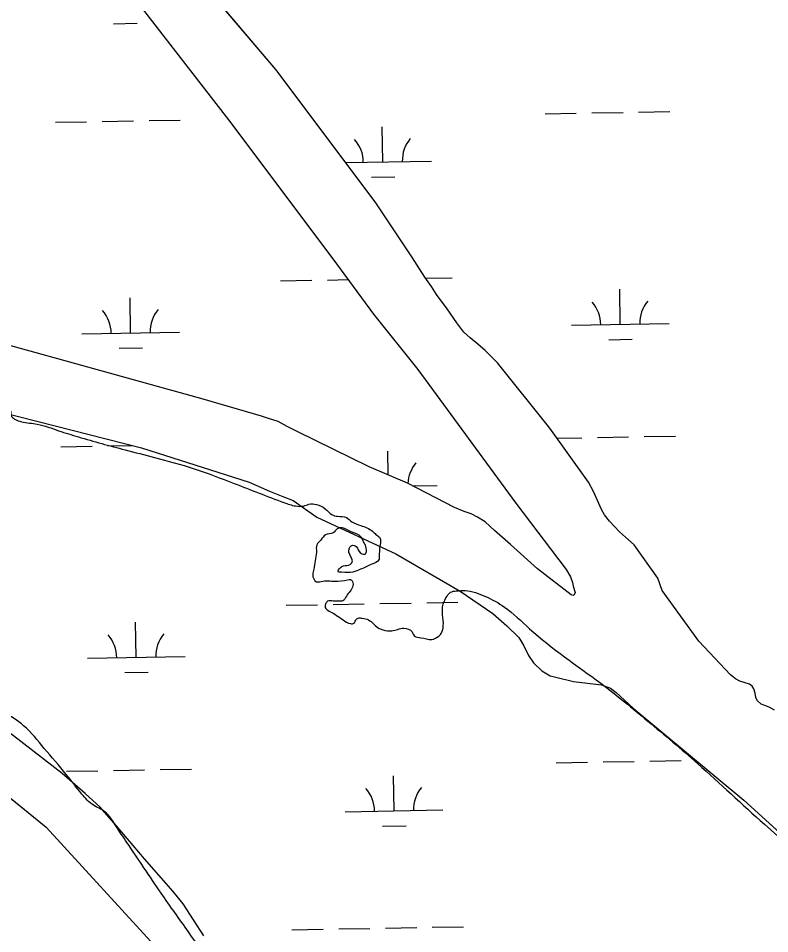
# Model space of a CAD drawing. Extents: x 3892998 to 3931244, y 278583 to 304547.
# Drawn here: x 3920772 to 3921542, y 285438 to 286377 of the extents above; entities that cross this region are included whole.
import ezdxf

# ---------------------------------------------------------------- set-up
doc = ezdxf.new("R2010")
doc.units = 0
for name, color, linetype in [('V-RIVR-EDGE', 7, 'Continuous'), ('V-TOPO-SHOR', 7, 'Continuous'), ('V-WETL-SWMP', 7, 'Continuous')]:
    doc.layers.add(name, color=color, linetype=linetype)

msp = doc.modelspace()

# ---------------------------------------------------------------- linework, layer by layer
at = {"layer": 'V-RIVR-EDGE'}
for points in [[(3920372.95, 286044.19), (3920412.27, 286039.91), (3920451.6, 286034.94), (3920479.78, 286031.39), (3920509.01, 286025.05), (3920540.67, 286018.36), (3920558.77, 286016.92), (3920562.93, 286013.43), (3920578.59, 286008.17), (3920583.81, 286007.81), (3920590.43, 286010.23), (3920598.79, 286012.3), (3920602.96, 286010.2), (3920605.39, 286006.71), (3920614.08, 286001.82), (3920623.13, 286002.49), (3920637.04, 285998.98), (3920656.87, 285994.05), (3920670.11, 285995.76), (3920690.29, 285992.23), (3920710.47, 285990.44), (3920733.09, 285987.25), (3920741.44, 285984.45), (3920757.09, 285979.88), (3920764.04, 285973.6), (3920764.38, 285969.77), (3920767.85, 285965.93), (3920775.15, 285963.13), (3920791.16, 285960.65), (3920813.07, 285953.98), (3920833.25, 285947.67), (3920881.25, 285934.32), (3920911.17, 285926.59), (3920951.87, 285915), (3920992.91, 285899.93), (3921044.03, 285880.31), (3921055.86, 285876.8), (3921063.86, 285876.78), (3921069.44, 285878.51), (3921077.44, 285878.49), (3921086.14, 285873.94), (3921093.08, 285868.01), (3921099, 285866.25), (3921108.04, 285864.84), (3921113.6, 285860.65), (3921122.64, 285856.79), (3921134.81, 285850.85), (3921138.29, 285847.7), (3921141.76, 285844.91), (3921142.08, 285833.77), (3921141.71, 285826.11), (3921141.01, 285821.24), (3921134.03, 285817.08), (3921122.53, 285811.89), (3921114.52, 285809.12), (3921103.03, 285808.8), (3921099.55, 285809.51), (3921101.65, 285813.33), (3921105.14, 285815.41), (3921111.75, 285816.79), (3921114.2, 285820.61), (3921112.47, 285824.79), (3921111.1, 285833.85), (3921113.54, 285836.28), (3921118.07, 285835.22), (3921122.57, 285828.6), (3921127.79, 285827.89), (3921128.5, 285830.32), (3921127.47, 285836.59), (3921125.04, 285841.47), (3921122.96, 285845.31), (3921112.88, 285850.2), (3921102.1, 285854.41), (3921098.62, 285853.37), (3921094.43, 285849.21), (3921086.42, 285847.14), (3921081.88, 285841.93), (3921077.69, 285837.06), (3921077.32, 285829.41), (3921075.91, 285820.71), (3921074.5, 285812.01), (3921073.44, 285806.44), (3921077.25, 285799.12), (3921082.12, 285799.46), (3921096.05, 285799.77), (3921109.28, 285801.13), (3921112.06, 285801.47), (3921114.15, 285799.38), (3921110.99, 285788.25), (3921107.15, 285783.03), (3921105.4, 285780.25), (3921103.31, 285779.21), (3921100.52, 285779.22), (3921094.6, 285779.24), (3921088.69, 285779.25), (3921086.59, 285776.12), (3921086.23, 285772.64), (3921090.4, 285769.15), (3921104.65, 285760.07), (3921112.3, 285756.22), (3921115.78, 285756.56), (3921117.53, 285759.69), (3921119.97, 285761.77), (3921124.15, 285761.76), (3921130.76, 285760), (3921140.49, 285751.97), (3921145.7, 285749.87), (3921154.4, 285748.8), (3921166.94, 285751.56), (3921175.29, 285747.71), (3921177.71, 285743.52), (3921184.32, 285741.77), (3921195.46, 285740), (3921202.78, 285743.46), (3921205.57, 285746.94), (3921207.33, 285753.89), (3921207.03, 285776.17), (3921211.23, 285784.52), (3921214.72, 285788.34), (3921220.64, 285789.72), (3921229.69, 285790.04), (3921250.57, 285784.07), (3921270.03, 285773.23), (3921295.74, 285750.89), (3921368.7, 285695.01), (3921416.99, 285656.26), (3921468.05, 285612.62), (3921536.48, 285550.48), (3921592.05, 285501.96), (3921637.21, 285461.12), (3921716.39, 285386.78), (3921753.88, 285345.61), (3921778.88, 285317), (3921786.43, 285308.3)], [(3921802.65, 284935.43), (3921792.22, 284943.81), (3921787.02, 284950.08), (3921777.65, 284961.94), (3921771.77, 284977.97), (3921771.12, 284994.68), (3921766.27, 285005.14), (3921758.3, 285022.21), (3921752.43, 285040.33), (3921750.72, 285052.17), (3921749.71, 285064.7), (3921745.91, 285076.9), (3921742.45, 285087.35), (3921738.63, 285091.53), (3921728.54, 285092.25), (3921722.62, 285091.92), (3921715.64, 285083.93), (3921715.29, 285081.5), (3921719.78, 285070.35), (3921720.47, 285065.12), (3921715.23, 285057.48), (3921712.08, 285052.26), (3921711.71, 285044.26), (3921714.48, 285038.68), (3921721.09, 285035.53), (3921726.31, 285033.08), (3921726.29, 285028.56), (3921726.27, 285020.2), (3921726.26, 285013.59), (3921726.57, 284998.97), (3921734.21, 284992.34), (3921736.29, 284989.2), (3921738.37, 284983.97), (3921738.35, 284977.36), (3921738.33, 284970.05), (3921738.67, 284963.78), (3921740.75, 284960.64), (3921748.05, 284956.79), (3921756.4, 284956.77), (3921760.93, 284957.11), (3921764.4, 284955.36), (3921763.69, 284947.01), (3921764, 284931), (3921766.06, 284921.24), (3921771.95, 284909.39), (3921782.37, 284898.58), (3921787.57, 284890.56), (3921787.56, 284888.12), (3921786.15, 284880.47), (3921780.56, 284872.13), (3921778.12, 284871.44), (3921773.6, 284872.14), (3921769.79, 284880.16), (3921764.92, 284882.96), (3921762.48, 284880.52), (3921756.9, 284875.66), (3921752, 284867.67), (3921750.94, 284858.97), (3921748.8, 284839.48), (3921754.34, 284825.89), (3921753.97, 284819.28), (3921749.78, 284811.63), (3921746.29, 284809.2), (3921737.24, 284807.83), (3921730.62, 284808.55), (3921722.29, 284815.53), (3921719.52, 284823.19), (3921718.49, 284828.07), (3921716.06, 284830.16), (3921709.8, 284832.62), (3921709.8, 284834.71), (3921714.69, 284839.22), (3921715.05, 284844.09), (3921702.56, 284863.62), (3921685.56, 284883.5), (3921676.87, 284891.53), (3921663.31, 284896.43), (3921661.58, 284900.27), (3921663.68, 284906.53), (3921664.74, 284913.14), (3921664.06, 284919.41), (3921659.56, 284927.42), (3921649.48, 284935.8), (3921642.87, 284936.86), (3921623.39, 284941.79), (3921608.43, 284944.61), (3921600.42, 284944.98), (3921595.9, 284944.64), (3921590.32, 284941.87), (3921588.57, 284938.39), (3921584.72, 284931.09), (3921582.28, 284927.96), (3921577.75, 284927.63), (3921563.83, 284928.36), (3921558.27, 284932.2), (3921557.24, 284936.38), (3921556.9, 284940.91), (3921553.78, 284945.44), (3921548.58, 284953.46), (3921548.25, 284962.16), (3921549.66, 284970.86), (3921552.81, 284976.77), (3921559.43, 284979.89), (3921570.59, 284986.47), (3921579.31, 284992.72), (3921586.63, 284998.62), (3921587.36, 285010.45), (3921587.03, 285017.76), (3921587.74, 285024.37), (3921595.07, 285033.76), (3921605.54, 285042.08), (3921621.23, 285052.49), (3921634.14, 285064.29), (3921641.82, 285076.11), (3921649.52, 285090.36), (3921651.61, 285093.84), (3921651.27, 285095.58), (3921647.09, 285095.94), (3921636.99, 285092.13), (3921625.13, 285083.81), (3921615.72, 285078.96), (3921607.36, 285075.15), (3921606.31, 285073.41), (3921605.6, 285068.89), (3921605.24, 285062.62), (3921602.45, 285059.85), (3921585.03, 285053.62), (3921574.93, 285052.6), (3921563.1, 285055.07), (3921558.92, 285055.08), (3921554.74, 285052.3), (3921556.12, 285047.43), (3921567.2, 285022.69), (3921570.65, 285010.49), (3921570.62, 284999.7), (3921564.34, 284991.71), (3921547.97, 284988.27), (3921538.91, 284987.94), (3921531.25, 284986.57), (3921521.5, 284984.86), (3921513.49, 284981.05), (3921498.85, 284973.08), (3921489.79, 284970.31), (3921477.94, 284965.47), (3921468.55, 284966.54), (3921464.36, 284964.81), (3921462.94, 284952.97), (3921457.34, 284940.8), (3921449.33, 284936.65), (3921440.62, 284935.28), (3921432.62, 284936.69), (3921420.79, 284941.24), (3921402.72, 284951.38), (3921358.22, 284976.21), (3921272.73, 285032.46), (3921224.78, 285070.53), (3921186.59, 285108.56), (3921144.24, 285160.19), (3921105.75, 285217.02), (3921073.49, 285266.19), (3921043.31, 285306.64), (3920997.86, 285366.97), (3920946.17, 285440.2), (3920918.07, 285479.96), (3920883.04, 285531.91), (3920871.6, 285549), (3920860.49, 285563.3), (3920848.33, 285570.29), (3920836.87, 285581.46), (3920820.9, 285601.68), (3920798.34, 285628.2), (3920777.17, 285651.57), (3920756.66, 285664.85), (3920741.02, 285672.2), (3920722.94, 285684.43), (3920695.13, 285697.72), (3920677.75, 285706.47), (3920670.11, 285714.15), (3920662.82, 285722.52), (3920654.83, 285731.59)]]:
    msp.add_spline(points, degree=3, dxfattribs=at)
at = {"layer": 'V-TOPO-SHOR'}
for points in [[(3921546.79, 285667.56), (3921541.27, 285670.46), (3921536.83, 285672.12), (3921533.17, 285673.8), (3921528.92, 285677.52), (3921527.78, 285680.57), (3921527.12, 285684.93), (3921525.68, 285689.26), (3921523.78, 285692.03), (3921521.12, 285694.26), (3921516.7, 285695.66), (3921511.23, 285697.28), (3921506.76, 285699.7), (3921501.73, 285703.65), (3921469.36, 285738.11), (3921431.49, 285790.17), (3921427.18, 285802.91), (3921402.82, 285836.88), (3921394.04, 285844.82), (3921387.93, 285850.28), (3921377.5, 285861.27), (3921372.63, 285867.8), (3921369.61, 285873.37), (3921361.25, 285891.64), (3921356.28, 285901.27), (3921316.49, 285956.61), (3921262.9, 286023.6), (3921250.35, 286036.05), (3921242.65, 286042.75), (3921234.7, 286049.18), (3921228.31, 286055.15), (3921221.29, 286064.44), (3921211.26, 286078.79), (3921200.44, 286093.63), (3921195.25, 286101.96), (3921188.49, 286111.26), (3921175.14, 286132.2), (3921137.64, 286188.65), (3921035.55, 286324.35), (3920926.22, 286453.35)], [(3920872.55, 286420.62), (3920987.21, 286272.79), (3921093.96, 286130.33), (3921135.78, 286073.38), (3921181.19, 286016.8), (3921281.58, 285879.79), (3921333.31, 285811.59), (3921337.68, 285804.28), (3921339.68, 285798.44), (3921340.57, 285794.87), (3921340.58, 285794.61)], [(3921340.58, 285794.61), (3921342.61, 285787.99), (3921341.4, 285785.63), (3921340.13, 285785.07), (3921338.31, 285785.78), (3921303.7, 285812.38), (3921276.35, 285837.42), (3921259.91, 285851.78), (3921250.09, 285860.45), (3921242.46, 285865.33), (3921235.92, 285868.71), (3921228.63, 285871.29), (3921218.71, 285875.32), (3921170.53, 285900.16), (3921131.36, 285917.08), (3921058.11, 285952.9), (3921047.38, 285958.19), (3921037.94, 285963.53), (3921028.32, 285966.54), (3921021.03, 285968.86), (3920961.27, 285986.36), (3920824.4, 286024.37), (3920648.07, 286073.12)], [(3920755.97, 285972.52), (3920897.94, 285936.26), (3921008.31, 285901.24), (3921029.32, 285892.13), (3921042.71, 285886.38), (3921053.46, 285882.35), (3921077.84, 285865.34), (3921158.54, 285827.75), (3921224.54, 285789.39), (3921258.17, 285766.49), (3921272.58, 285753.79), (3921284.62, 285742.04), (3921289.83, 285733.43), (3921294.57, 285723.5), (3921299.74, 285716.18), (3921308.31, 285707.67), (3921317.01, 285702.8), (3921322.76, 285701.18), (3921340.76, 285696.89), (3921369.33, 285693.47), (3921378.76, 285689.91), (3921384.35, 285685.45), (3921401.97, 285669.49), (3921515.41, 285575.08), (3921664.14, 285439.97)], [(3919984.1, 285949.34), (3920002.42, 285926.25), (3920020.37, 285906.5), (3920032.37, 285894.54), (3920119.5, 285841.85), (3920183.35, 285806.67), (3920255.89, 285780.8), (3920381.66, 285743.87), (3920506.31, 285716.7), (3920553.52, 285700.79), (3920609, 285676.14), (3920651.15, 285657.48), (3920680.36, 285639.92), (3920719.17, 285613.15), (3920800.29, 285547.63), (3920914.65, 285422.41), (3920975.32, 285336.85), (3921038.24, 285253.43), (3921127, 285122.95)], [(3920961.92, 285436.13), (3920940.61, 285469.03), (3920930.35, 285481.61), (3920901.01, 285515.01), (3920872.16, 285549.2), (3920855.47, 285568.03), (3920840.25, 285582), (3920816.52, 285602.66), (3920756.19, 285649.48)]]:
    msp.add_lwpolyline(points, dxfattribs=at)
at = {"layer": 'V-WETL-SWMP'}
for p, q in [((3921035.55, 286324.35), (3920926.22, 286453.35)), ((3920869.39, 286371.22), (3920893.39, 286371.64)), ((3921137.64, 286188.65), (3921035.55, 286324.35)), ((3920905.71, 286271.83), (3920937.7, 286272.39)), ((3921311.56, 286278.86), (3921343.55, 286279.41)), ((3921359.55, 286279.69), (3921391.54, 286280.24)), ((3921407.54, 286280.52), (3921439.54, 286281.07)), ((3920809.72, 286270.17), (3920841.72, 286270.73)), ((3920857.72, 286271), (3920889.71, 286271.56)), ((3921145.32, 286229.54), (3921144.7, 286265.54)), ((3921107.37, 286228.89), (3921195.31, 286230.41)), ((3921133.59, 286213.91), (3921157.59, 286214.32)), ((3921175.14, 286132.2), (3921137.64, 286188.65)), ((3921188.49, 286111.26), (3921175.14, 286132.2)), ((3921040.57, 286107.64), (3921072.57, 286108.2)), ((3921088.56, 286108.47), (3921109.74, 286108.84)), ((3921195.25, 286101.96), (3921188.49, 286111.26)), ((3921189.25, 286110.22), (3921216.54, 286110.69)), ((3921200.44, 286093.63), (3921195.25, 286101.96)), ((3921388.71, 286062.92), (3921388.09, 286098.91)), ((3920886.88, 286054.23), (3920886.26, 286090.23)), ((3921211.26, 286078.79), (3921200.44, 286093.63)), ((3921221.29, 286064.44), (3921211.26, 286078.79)), ((3921228.31, 286055.15), (3921221.29, 286064.44)), ((3921338.72, 286062.05), (3921438.71, 286063.78)), ((3920836.89, 286053.37), (3920936.87, 286055.1)), ((3921234.7, 286049.18), (3921228.31, 286055.15)), ((3921242.65, 286042.75), (3921234.7, 286049.18)), ((3921376.98, 286047.28), (3921400.98, 286047.7)), ((3920875.15, 286038.59), (3920899.15, 286039.01)), ((3921250.35, 286036.05), (3921242.65, 286042.75)), ((3921262.9, 286023.6), (3921250.35, 286036.05)), ((3921316.49, 285956.61), (3921262.9, 286023.6)), ((3920755.97, 285972.52), (3920897.94, 285936.26)), ((3921356.28, 285901.27), (3921316.49, 285956.61)), ((3921323.87, 285946.35), (3921349.31, 285946.79)), ((3921365.31, 285947.06), (3921397.3, 285947.62)), ((3921413.3, 285947.89), (3921445.29, 285948.45)), ((3920815.48, 285937.55), (3920847.48, 285938.1)), ((3920863.47, 285938.38), (3920887.99, 285938.8)), ((3920897.94, 285936.26), (3921008.31, 285901.24)), ((3921150.88, 285908.65), (3921150.46, 285932.91)), ((3921008.31, 285901.24), (3921029.32, 285892.13)), ((3921175.98, 285897.35), (3921201.07, 285897.78)), ((3921361.25, 285891.64), (3921356.28, 285901.27)), ((3921029.32, 285892.13), (3921042.71, 285886.38)), ((3921369.61, 285873.37), (3921361.25, 285891.64)), ((3921042.71, 285886.38), (3921053.46, 285882.35)), ((3921053.46, 285882.35), (3921077.84, 285865.34)), ((3921372.63, 285867.8), (3921369.61, 285873.37)), ((3921077.84, 285865.34), (3921158.55, 285827.75)), ((3921377.5, 285861.27), (3921372.63, 285867.8)), ((3921387.93, 285850.28), (3921377.5, 285861.27)), ((3921394.04, 285844.82), (3921387.93, 285850.28)), ((3921402.82, 285836.87), (3921394.04, 285844.82)), ((3921427.18, 285802.91), (3921402.82, 285836.87)), ((3921158.55, 285827.75), (3921224.54, 285789.39)), ((3921431.49, 285790.17), (3921427.18, 285802.91)), ((3921224.54, 285789.39), (3921258.17, 285766.49)), ((3921469.36, 285738.11), (3921431.49, 285790.17)), ((3921046.33, 285775.02), (3921078.32, 285775.57)), ((3921094.32, 285775.85), (3921126.32, 285776.4)), ((3921142.31, 285776.68), (3921174.31, 285777.23)), ((3921190.31, 285777.51), (3921222.3, 285778.06)), ((3921258.17, 285766.49), (3921272.58, 285753.79)), ((3920892.64, 285721.61), (3920892.01, 285757.6)), ((3921272.58, 285753.79), (3921284.62, 285742.04)), ((3921284.62, 285742.04), (3921289.83, 285733.43)), ((3921501.73, 285703.65), (3921469.36, 285738.11)), ((3921289.83, 285733.43), (3921294.57, 285723.5)), ((3920842.65, 285720.74), (3920942.63, 285722.47)), ((3921294.57, 285723.5), (3921299.74, 285716.17)), ((3921299.74, 285716.17), (3921308.31, 285707.67)), ((3920880.91, 285705.97), (3920904.9, 285706.39)), ((3921308.31, 285707.67), (3921317.01, 285702.8)), ((3921317.01, 285702.8), (3921322.76, 285701.18)), ((3921322.76, 285701.18), (3921340.75, 285696.89)), ((3921506.76, 285699.7), (3921501.73, 285703.65)), ((3921511.23, 285697.27), (3921506.76, 285699.7)), ((3921340.75, 285696.89), (3921369.33, 285693.47)), ((3921369.33, 285693.47), (3921378.76, 285689.91)), ((3921516.7, 285695.66), (3921511.23, 285697.27)), ((3921521.13, 285694.26), (3921516.7, 285695.66)), ((3921523.78, 285692.03), (3921521.13, 285694.26)), ((3921525.68, 285689.26), (3921523.78, 285692.03)), ((3921378.76, 285689.91), (3921384.35, 285685.45)), ((3921384.35, 285685.45), (3921401.97, 285669.49)), ((3921527.12, 285684.93), (3921525.68, 285689.26)), ((3921527.78, 285680.57), (3921527.12, 285684.93)), ((3921528.92, 285677.52), (3921527.78, 285680.57)), ((3921533.17, 285673.8), (3921528.92, 285677.52)), ((3921536.83, 285672.12), (3921533.17, 285673.8)), ((3921541.27, 285670.47), (3921536.83, 285672.12)), ((3921401.97, 285669.49), (3921515.41, 285575.08)), ((3921546.79, 285667.56), (3921541.27, 285670.47)), ((3920816.52, 285602.65), (3920756.19, 285649.48)), ((3921419.06, 285615.27), (3921451.05, 285615.82)), ((3920719.17, 285613.15), (3920800.29, 285547.63)), ((3920869.23, 285605.75), (3920901.23, 285606.31)), ((3920917.22, 285606.58), (3920949.22, 285607.14)), ((3921323.07, 285613.61), (3921355.07, 285614.16)), ((3921371.06, 285614.44), (3921403.06, 285614.99)), ((3920840.25, 285582), (3920816.52, 285602.65)), ((3920821.24, 285604.92), (3920853.23, 285605.47)), ((3921156.84, 285564.29), (3921156.21, 285600.29)), ((3920855.47, 285568.03), (3920840.25, 285582)), ((3921515.41, 285575.08), (3921664.14, 285439.97)), ((3920872.16, 285549.2), (3920855.47, 285568.03)), ((3921106.84, 285563.43), (3921206.83, 285565.16)), ((3920800.29, 285547.63), (3920914.65, 285422.41)), ((3920901.01, 285515.01), (3920872.16, 285549.2)), ((3921145.11, 285548.66), (3921169.1, 285549.07)), ((3920930.35, 285481.61), (3920901.01, 285515.01)), ((3920940.61, 285469.03), (3920930.35, 285481.61)), ((3920961.92, 285436.12), (3920940.61, 285469.03)), ((3921052.09, 285442.39), (3921084.08, 285442.94)), ((3921100.08, 285443.22), (3921132.07, 285443.78)), ((3921148.07, 285444.05), (3921180.07, 285444.61)), ((3921196.06, 285444.88), (3921228.06, 285445.44))]:
    msp.add_line(p, q, dxfattribs=at)
for points in [[(3920872.55, 286420.62), (3920987.21, 286272.79), (3921093.96, 286130.34), (3921135.78, 286073.38), (3921181.19, 286016.8), (3921281.58, 285879.79), (3921333.31, 285811.59)], [(3921333.31, 285811.59), (3921337.68, 285804.28), (3921339.68, 285798.43), (3921340.57, 285794.86), (3921340.58, 285794.61), (3921342.61, 285787.99), (3921341.4, 285785.63), (3921340.13, 285785.08), (3921338.31, 285785.78), (3921303.7, 285812.38), (3921276.35, 285837.42), (3921259.9, 285851.78), (3921250.09, 285860.45), (3921242.46, 285865.33), (3921235.92, 285868.71), (3921228.62, 285871.29), (3921218.71, 285875.32), (3921170.53, 285900.16), (3921131.36, 285917.08), (3921058.11, 285952.9), (3921047.38, 285958.19), (3921037.94, 285963.53), (3921028.32, 285966.54), (3921021.03, 285968.86), (3920961.27, 285986.36), (3920824.4, 286024.37), (3920648.07, 286073.12)]]:
    msp.add_lwpolyline(points, dxfattribs=at)
for centre, start, end in [((3921200.55, 286230.97), 140.21988, 181.76354), ((3921090.08, 286229.06), 0.21988, 41.76354), ((3921333.47, 286062.44), 0.21988, 41.76354), ((3921443.94, 286064.35), 140.21988, 181.76354), ((3920831.64, 286053.75), 0.21988, 41.76354), ((3920942.11, 286055.66), 140.21988, 181.76354), ((3921206.3, 285898.35), 140.21988, 177.52642), ((3920837.4, 285721.12), 0.21988, 41.76354), ((3920947.86, 285723.04), 140.21988, 181.76354), ((3921101.59, 285563.81), 0.21988, 41.76354), ((3921212.06, 285565.72), 140.21988, 181.76354)]:
    msp.add_arc(centre, 35.25, start, end, dxfattribs=at)

doc.saveas('drawing.dxf')
